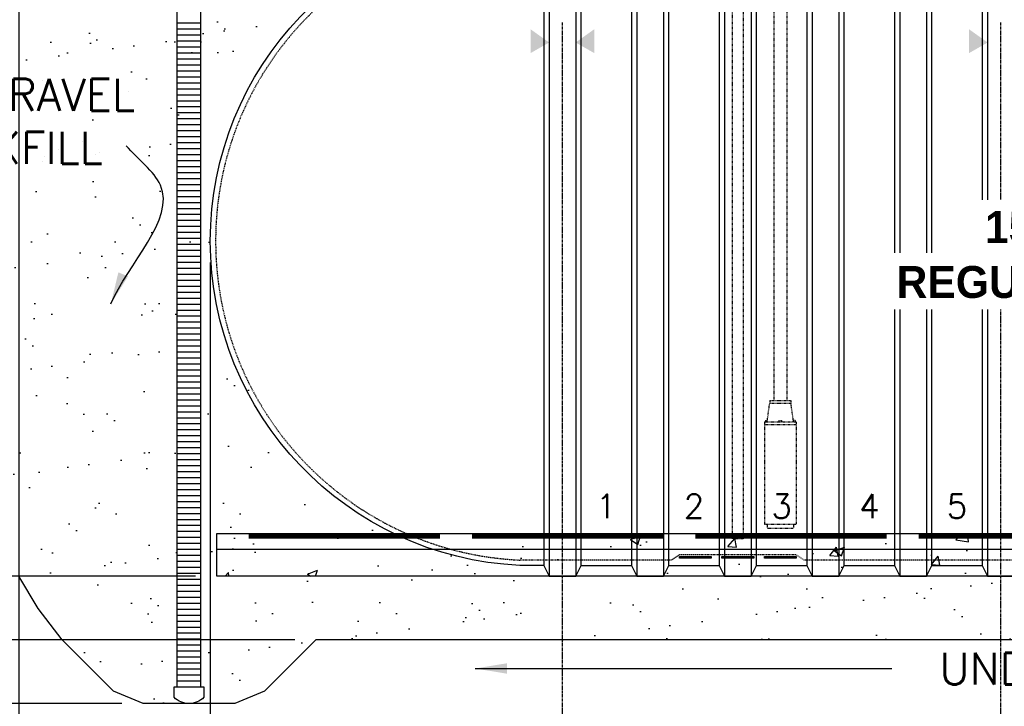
# Model space of a CAD drawing. Extents: x -169 to 6736, y -208 to 3022.
# Tile 493 of 656: x 5827 to 6013, y 203 to 332. Entities that reach past the tile are written whole.
import ezdxf
from ezdxf.enums import TextEntityAlignment as Align

# ---------------------------------------------------------------- set-up
doc = ezdxf.new("R2010")
doc.units = 0
doc.header["$MEASUREMENT"] = 0
doc.header["$PDSIZE"] = 1
for name, pattern in [('CENTER1', [0.6625, 0.5, -0.075, 0.0125, -0.075]), ('HIDDEN3', [0.1875, 0.125, -0.0625]), ('HIDDEN5', [0.05, 0.025, -0.025])]:
    doc.linetypes.add(name, pattern=pattern)
doc.layers.get('DEFPOINTS').update_dxf_attribs({"linetype": 'CONTINUOUS'})
for name, color, linetype in [('CENTERLINE', 3, 'CENTER1'), ('CONCRETE-HATCH', 2, 'CONTINUOUS'), ('DIM', 3, 'CONTINUOUS'), ('GALV-2-PIPE', 3, 'CONTINUOUS'), ('PEAGRAVEL-HATCH', 3, 'CONTINUOUS'), ('PVC-4', 4, 'CONTINUOUS'), ('PVC-4-HATCH', 7, 'CONTINUOUS'), ('SUB-PUMP', 4, 'CONTINUOUS'), ('TANK-ANCHOR', 4, 'CONTINUOUS'), ('TANK-DESCRIPTION', 3, 'CONTINUOUS'), ('TANK-HOLE', 5, 'CONTINUOUS'), ('TANK-UST', 5, 'CONTINUOUS'), ('TANK-UST-RIB', 7, 'CONTINUOUS'), ('TANK-UST-RIB-NO.', 7, 'CONTINUOUS'), ('TEXT', 3, 'CONTINUOUS')]:
    doc.layers.add(name, color=color, linetype=linetype)
doc.styles.add('BOLD', font='bold', dxfattribs={"height": 7.2})
doc.styles.add('SIMPLEX', font='simplex')
doc.dimstyles.new('DIM64', dxfattribs={"dimscale": 64, "dimtxt": 0.09375, "dimasz": 0.09375, "dimexe": 0.0625, "dimexo": 0.0625, "dimgap": 0.046875, "dimtad": 1, "dimdec": 4, "dimzin": 3, "dimdsep": 46, "dimlunit": 4, "dimtxsty": 'SIMPLEX', "dimcen": 0, "dimclrd": 256, "dimclre": 256, "dimclrt": 256, "dimadec": 0, "dimazin": 0, "dimtfac": 1, "dimtdec": 4, "dimtmove": 0, "dimatfit": 3, "dimfxl": 1, "dimfrac": 2, "dimtolj": 1, "dimtzin": 0, "dimarcsym": 0})

# ---------------------------------------------------------------- blocks, each defined once
blk = doc.blocks.new('*D73')
at = {"layer": 'DEFPOINTS', "color": 0, "transparency": 16777216}
for p in [(5863.15, 290.52), (5929.4, 173.52), (5929.4, 173.52)]:
    blk.add_point(p, dxfattribs=at)
at = {"layer": 'DIM', "lineweight": -2, "transparency": 16777216}
blk.add_line((5869.15, 173.52), (5923.4, 173.52), dxfattribs=at)
at = {"layer": 'DIM', "transparency": 16777216}
for points in [[(5869.15, 174.52), (5869.15, 172.52), (5863.15, 173.52)], [(5923.4, 174.52), (5923.4, 172.52), (5929.4, 173.52)]]:
    blk.add_solid(points, dxfattribs=at)
at = {"layer": 'DIM', "transparency": 16777216, "insert": (5896.31, 180.21), "char_height": 6, "attachment_point": 5, "style": 'SIMPLEX'}
blk.add_mtext('\\A1;5\'-6 1/4"', dxfattribs=at)
blk = doc.blocks.new('*D74')
at = {"layer": 'DEFPOINTS', "color": 0, "transparency": 16777216}
for p in [(5863.15, 290.52), (6213.65, 290.52), (5863.15, 155.02)]:
    blk.add_point(p, dxfattribs=at)
at = {"layer": 'DIM', "lineweight": -2, "transparency": 16777216}
for p, q in [((5863.15, 286.52), (5863.15, 151.02)), ((6213.65, 286.52), (6213.65, 151.02)), ((6207.65, 155.02), (5869.15, 155.02))]:
    blk.add_line(p, q, dxfattribs=at)
at = {"layer": 'DIM', "transparency": 16777216}
for points in [[(5869.15, 156.02), (5869.15, 154.02), (5863.15, 155.02)], [(6207.65, 156.02), (6207.65, 154.02), (6213.65, 155.02)]]:
    blk.add_solid(points, dxfattribs=at)
at = {"layer": 'DIM', "transparency": 16777216, "insert": (6038.4, 162.59), "char_height": 6, "attachment_point": 5, "style": 'SIMPLEX'}
blk.add_mtext('\\A1;29\'-2 1/2" (F.V. TANK LENGTH)', dxfattribs=at)
blk = doc.blocks.new('*D71')
at = {"layer": 'DEFPOINTS', "color": 0, "transparency": 16777216}
for p in [(5827.15, 410.01), (6443.91, 410.01), (5827.15, 136.52)]:
    blk.add_point(p, dxfattribs=at)
at = {"layer": 'DIM', "lineweight": -2, "transparency": 16777216}
for p, q in [((5827.15, 406.01), (5827.15, 132.52)), ((6443.91, 406.01), (6443.91, 132.52)), ((6437.91, 136.52), (5833.15, 136.52))]:
    blk.add_line(p, q, dxfattribs=at)
at = {"layer": 'DIM', "transparency": 16777216}
for points in [[(5833.15, 137.52), (5833.15, 135.52), (5827.15, 136.52)], [(6437.91, 137.52), (6437.91, 135.52), (6443.91, 136.52)]]:
    blk.add_solid(points, dxfattribs=at)
at = {"layer": 'DIM', "transparency": 16777216, "insert": (6135.53, 144.09), "char_height": 6, "attachment_point": 5, "style": 'SIMPLEX'}
blk.add_mtext('\\A1;51\'-4 3/4" (F.V. TANK SLAB)', dxfattribs=at)
blk = doc.blocks.new('*D72')
at = {"layer": 'DEFPOINTS', "color": 0, "transparency": 16777216}
for p in [(5827.15, 414.01), (5827.15, 155.02), (5863.15, 155.02)]:
    blk.add_point(p, dxfattribs=at)
at = {"layer": 'DIM', "lineweight": -2, "transparency": 16777216}
for p, q in [((5827.15, 410.01), (5827.15, 151.02)), ((5857.15, 155.02), (5833.15, 155.02))]:
    blk.add_line(p, q, dxfattribs=at)
at = {"layer": 'DIM', "transparency": 16777216}
for points in [[(5833.15, 156.02), (5833.15, 154.02), (5827.15, 155.02)], [(5857.15, 156.02), (5857.15, 154.02), (5863.15, 155.02)]]:
    blk.add_solid(points, dxfattribs=at)
at = {"layer": 'DIM', "transparency": 16777216, "insert": (5845.15, 161.59), "char_height": 6, "attachment_point": 5, "style": 'SIMPLEX'}
blk.add_mtext('\\A1;3\'-0"', dxfattribs=at)
blk = doc.blocks.new('*D45')
at = {"layer": 'DEFPOINTS', "color": 0, "transparency": 16777216}
for p in [(5662.27, 353.52), (5926.9, 353.52), (5864.4, 227.52)]:
    blk.add_point(p, dxfattribs=at)
at = {"layer": 'DIM', "lineweight": -2, "transparency": 16777216}
for p, q in [((5922.9, 353.52), (5658.27, 353.52)), ((5662.27, 233.52), (5662.27, 347.52)), ((5860.4, 227.52), (5658.27, 227.52))]:
    blk.add_line(p, q, dxfattribs=at)
at = {"layer": 'DIM', "transparency": 16777216}
for points in [[(5661.27, 347.52), (5663.27, 347.52), (5662.27, 353.52)], [(5661.27, 233.52), (5663.27, 233.52), (5662.27, 227.52)]]:
    blk.add_solid(points, dxfattribs=at)
at = {"layer": 'DIM', "transparency": 16777216, "insert": (5654.7, 290.52), "char_height": 6, "attachment_point": 5, "rotation": 90, "style": 'SIMPLEX'}
blk.add_mtext('\\A1;10\'-6" O.D. (F.V.)', dxfattribs=at)
blk = doc.blocks.new('*D46')
at = {"layer": 'DEFPOINTS', "color": 0, "transparency": 16777216}
for p in [(5864.4, 227.52), (5662.27, 203.53), (5850.53, 203.53)]:
    blk.add_point(p, dxfattribs=at)
at = {"layer": 'DIM', "lineweight": -2, "transparency": 16777216}
for p, q in [((5860.4, 227.52), (5658.27, 227.52)), ((5662.27, 221.52), (5662.27, 209.53)), ((5846.53, 203.53), (5658.27, 203.53))]:
    blk.add_line(p, q, dxfattribs=at)
at = {"layer": 'DIM', "transparency": 16777216}
for points in [[(5661.27, 221.52), (5663.27, 221.52), (5662.27, 227.52)], [(5661.27, 209.53), (5663.27, 209.53), (5662.27, 203.53)]]:
    blk.add_solid(points, dxfattribs=at)
at = {"layer": 'DIM', "transparency": 16777216, "insert": (5655.7, 215.52), "char_height": 6, "attachment_point": 5, "rotation": 90, "style": 'SIMPLEX'}
blk.add_mtext("\\A1;2'", dxfattribs=at)
blk = doc.blocks.new('*D48')
at = {"layer": 'DEFPOINTS', "color": 0, "transparency": 16777216}
for p in [(5680.77, 227.52), (5864.4, 227.52), (5883.04, 215.52)]:
    blk.add_point(p, dxfattribs=at)
at = {"layer": 'TEXT', "lineweight": -2, "transparency": 16777216}
for p, q in [((5680.77, 233.52), (5680.77, 239.52)), ((5860.4, 227.52), (5676.77, 227.52)), ((5680.77, 215.52), (5680.77, 227.52)), ((5879.04, 215.52), (5676.77, 215.52)), ((5680.77, 209.52), (5680.77, 203.52))]:
    blk.add_line(p, q, dxfattribs=at)
at = {"layer": 'TEXT', "transparency": 16777216}
for points in [[(5679.77, 233.52), (5681.77, 233.52), (5680.77, 227.52)], [(5679.77, 209.52), (5681.77, 209.52), (5680.77, 215.52)]]:
    blk.add_solid(points, dxfattribs=at)
at = {"layer": 'TEXT', "transparency": 16777216, "insert": (5674.2, 221.52), "char_height": 6, "attachment_point": 5, "rotation": 90, "style": 'SIMPLEX'}
blk.add_mtext("\\A1;1'", dxfattribs=at)
blk = doc.blocks.new('*D43')
at = {"layer": 'DEFPOINTS', "color": 0, "transparency": 16777216}
for p in [(5863.15, 286.52), (5864.4, 100.02), (5864.4, 71.77)]:
    blk.add_point(p, dxfattribs=at)
at = {"layer": 'DIM', "lineweight": -2, "transparency": 16777216}
for p, q in [((5863.15, 282.52), (5863.15, 67.77)), ((5864.4, 96.02), (5864.4, 67.77)), ((5857.15, 71.77), (5815.15, 71.77)), ((5864.4, 71.77), (5863.15, 71.77)), ((5870.4, 71.77), (5876.4, 71.77))]:
    blk.add_line(p, q, dxfattribs=at)
at = {"layer": 'DIM', "transparency": 16777216}
for points in [[(5857.15, 72.77), (5857.15, 70.77), (5863.15, 71.77)], [(5870.4, 72.77), (5870.4, 70.77), (5864.4, 71.77)]]:
    blk.add_solid(points, dxfattribs=at)
at = {"layer": 'DIM', "transparency": 16777216, "insert": (5832.58, 79.34), "char_height": 6, "attachment_point": 5, "style": 'SIMPLEX'}
blk.add_mtext('\\A1;1 1/4"', dxfattribs=at)

msp = doc.modelspace()

# ---------------------------------------------------------------- hatches: boundary and pattern name
at = {"layer": 'CONCRETE-HATCH', "linetype": 'Continuous'}
h = msp.add_hatch(dxfattribs=at)
h.set_pattern_fill('AR-CONC', color=256, scale=2.67, style=0)
h.set_pattern_definition([(50, (5699.699, -1008.733), (19.15085, -1.67548), [2.0025, -22.0275]), (355, (5699.699, -1008.733), (-3.70466, 20.08353), [1.602, -17.622]), (100.4514, (5701.295, -1008.873), (15.4462, 18.40804), [1.70186, -18.7205]), (46.1842, (5699.699, -1003.393), (28.49534, -4.41936), [3.00375, -33.04125]), (96.6356, (5702.073, -1003.76), (24.9555, 26.00895), [2.5528, -28.08074]), (351.1842, (5699.7, -1003.393), (24.9555, 26.009), [2.403, -26.433]), (21, (5702.369, -1004.728), (15.93742, -10.74992), [2.0025, -22.0275]), (326, (5702.369, -1004.728), (6.49652, 19.3615), [1.602, -17.622]), (71.4514, (5703.697, -1005.624), (22.43394, 8.61156), [1.70186, -18.7205]), (37.5, (5699.699, -1008.733), (0.324668, 8.888266), [0, -17.4084, 0, -17.889, 0, -17.68875]), (7.5, (5699.699, -1008.733), (7.02396, 10.53079), [0, -10.1994, 0, -17.0079, 0, -6.74175]), (327.5, (5693.7446, -1008.733), (14.25306, -0.602215), [0, -6.675, 0, -20.826, 0, -27.6345]), (317.5, (5691.075, -1008.733), (15.57107, 2.6728), [0, -8.6775, 0, -13.8306, 0, -19.6245])])
h.paths.add_polyline_path([(6038.40422, 227.51592), (5864.40422, 227.51592), (5864.40422, 235.51592), (6038.40422, 235.51592)])
at = {"layer": 'PEAGRAVEL-HATCH'}
h = msp.add_hatch(dxfattribs=at)
h.set_pattern_fill('AR-SAND', color=256, scale=7.5, style=0)
h.set_pattern_definition([(37.5, (5714.334, 290.116), (-0.47245, 14.4512), [0, -11.4, 0, -12.75, 0, -12.1875]), (7.5, (5714.334, 290.116), (13.2733, 21.166), [0, -6.15, 0, -10.275, 0, -3.9375]), (327.5, (5705.109, 290.116), (23.3561, 0.04244), [0, -3.75, 0, -13.5, 0, -17.625]), (317.5, (5705.11, 290.116), (22.546, 6.5826), [0, -1.875, 0, -8.85, 0, -10.125])])
h.paths.add_polyline_path([(5850.2834, 413.60771), (5830.71794, 413.60771), (5830.71794, 417.60771), (5714.33434, 417.60771), (5765.55467, 362.26667), (5768.71665, 357.5363), (5769.75337, 353.85713), (5771.36028, 349.65237), (5773.43372, 344.922), (5775.55899, 339.14045), (5778.20262, 330.73092), (5780.79441, 325.47496), (5783.07672, 321.32573), (5783.9564, 319.16781), (5784.99312, 316.53983), (5786.60003, 313.91185), (5789.24366, 308.65589), (5790.79873, 304.45112), (5792.72138, 299.2964), (5794.61016, 293.47182), (5795.93221, 290.70443), (5796.17375, 290.11627), (5860.46794, 290.11627), (5860.46794, 381.67021), (5850.2834, 381.67021)])
h.paths.add_polyline_path([(5798.90905, 303.14401), (5857.90905, 303.14401), (5857.90905, 322.14401), (5798.90905, 322.14401)], flags=24)
h = msp.add_hatch(dxfattribs=at)
h.set_pattern_fill('AR-SAND', color=256, scale=7.5, style=0)
h.set_pattern_definition([(37.5, (5859.37, 290.387), (-0.4725, 14.4512), [0, -11.4, 0, -12.75, 0, -12.1875]), (7.5, (5859.37, 290.387), (13.2733, 21.166), [0, -6.15, 0, -10.275, 0, -3.9375]), (327.5, (5850.145, 290.387), (23.356, 0.0424), [0, -3.75, 0, -13.5, 0, -17.625]), (317.5, (5850.145, 290.387), (22.546, 6.5826), [0, -1.875, 0, -8.85, 0, -10.125])])
h.paths.add_polyline_path([(5919.33441, 351.38686), (5923.87043, 351.38686), (5924.87043, 353.38686), (5859.37043, 353.38686), (5859.37043, 290.38686), (5861.12043, 290.38686, -0.400591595)])
h = msp.add_hatch(dxfattribs=at)
h.set_pattern_fill('AR-SAND', color=256, scale=7.5, style=0)
h.set_pattern_definition([(37.5, (5793.525, 203.502), (-0.47245, 14.4512), [0, -11.4, 0, -12.75, 0, -12.1875]), (7.5, (5793.525, 203.502), (13.2733, 21.166), [0, -6.15, 0, -10.275, 0, -3.9375]), (327.5, (5784.3, 203.502), (23.3561, 0.0424), [0, -3.75, 0, -13.5, 0, -17.625]), (317.5, (5784.3, 203.502), (22.546, 6.5826), [0, -1.875, 0, -8.85, 0, -10.125])])
h.paths.add_polyline_path([(5857.81925, 290.48988), (5793.52506, 290.48988), (5794.99238, 286.91693), (5796.368, 283.57637), (5798.88984, 278.73085), (5802.35308, 271.67465), (5806.83703, 264.10669), (5808.67705, 260.11154), (5811.26885, 254.85558), (5812.3574, 252.2276), (5816.55069, 244.87151), (5821.27317, 236.98532), (5828.06925, 227.48988), (5831.70957, 221.36299), (5836.18697, 215.4946), (5845.84383, 205.83775), (5851.44202, 203.50196), (5860.06925, 203.50196, -0.201565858), (5857.25675, 204.68378), (5857.25675, 206.65253), (5857.81925, 206.65253)])
h.paths.add_polyline_path([(5864.06925, 290.48988), (5862.31925, 290.48988), (5862.31925, 206.65253), (5862.88175, 206.65253), (5862.88175, 204.68378, -0.201565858), (5860.06925, 203.50196), (5868.69648, 203.50196), (5874.29468, 205.83775), (5883.95154, 215.4946), (5930.31925, 215.49459), (5930.31925, 227.48988), (5927.81925, 227.48988), (5872.81925, 227.48988), (5872.81925, 235.48988), (5898.60033, 235.48988, -0.287899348)])
h = msp.add_hatch(dxfattribs=at)
h.set_pattern_fill('AR-SAND', color=256, scale=7.5, style=0)
h.set_pattern_definition([(37.5, (5929.404, 215.52), (-0.47245, 14.4512), [0, -11.4, 0, -12.75, 0, -12.1875]), (7.5, (5929.404, 215.52), (13.2733, 21.1661), [0, -6.15, 0, -10.275, 0, -3.9375]), (327.5, (5920.179, 215.52), (23.35606, 0.04244), [0, -3.75, 0, -13.5, 0, -17.625]), (317.5, (5920.18, 215.52), (22.546, 6.5826), [0, -1.875, 0, -8.85, 0, -10.125])])
h.paths.add_polyline_path([(6011.90422, 227.51592), (5929.40422, 227.51592), (5929.40422, 215.52063), (6011.90422, 215.5206)])
h.paths.add_polyline_path([(6028.40422, 227.51592), (6011.90422, 227.51592), (6011.90422, 215.5206), (6028.40422, 215.52059)])
h.paths.add_polyline_path([(6048.40422, 227.51592), (6038.40422, 227.51592), (6028.40422, 227.51592), (6028.40422, 215.52059), (6048.40422, 215.52059)])
h.paths.add_polyline_path([(6147.40422, 227.51592), (6048.40422, 227.51592), (6048.40422, 215.52059), (6147.40422, 215.52055)])

# ---------------------------------------------------------------- linework, layer by layer
at = {"layer": 'CENTERLINE'}
for p, q in [((5929.40422, 169.51592), (5929.40422, 331.64268)), ((6011.90422, 169.51592), (6011.90422, 331.64268))]:
    msp.add_line(p, q, dxfattribs=at)
at = {"layer": 'GALV-2-PIPE', "color": 1, "linetype": 'HIDDEN5'}
msp.add_lwpolyline([(5963.41041, 234.51592), (5961.41041, 234.51592), (5961.41041, 358.24325), (5963.41041, 358.24325), (5963.41041, 234.51592)], dxfattribs=at)
at = {"layer": 'PVC-4'}
for p, q in [((5856.90422, 206.67857), (5856.90422, 409.83827)), ((5861.40422, 206.67857), (5861.40422, 409.83827))]:
    msp.add_line(p, q, dxfattribs=at)
msp.add_lwpolyline([(5861.96672, 204.70982, -0.420204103), (5856.34172, 204.70982), (5856.34172, 206.67857), (5861.96672, 206.67857)], format="xyb", close=True, dxfattribs=at)
at = {"layer": 'PVC-4-HATCH', "linetype": 'Continuous'}
for points in [[(5856.90422, 331.55357), (5861.40422, 331.55357)], [(5856.90422, 330.42857), (5861.40422, 330.42857)], [(5856.90422, 329.30357), (5861.40422, 329.30357)], [(5856.90422, 328.17857), (5861.40422, 328.17857)], [(5856.90422, 327.05357), (5861.40422, 327.05357)], [(5856.90422, 325.92857), (5861.40422, 325.92857)], [(5856.90422, 324.80357), (5861.40422, 324.80357)], [(5856.90422, 323.67857), (5861.40422, 323.67857)], [(5856.90422, 322.55357), (5861.40422, 322.55357)], [(5856.90422, 321.42857), (5861.40422, 321.42857)], [(5856.90422, 320.30357), (5861.40422, 320.30357)], [(5856.90422, 319.17857), (5861.40422, 319.17857)], [(5856.90422, 318.05357), (5861.40422, 318.05357)], [(5856.90422, 316.92857), (5861.40422, 316.92857)], [(5856.90422, 315.80357), (5861.40422, 315.80357)], [(5856.90422, 314.67857), (5861.40422, 314.67857)], [(5856.90422, 313.55357), (5861.40422, 313.55357)], [(5856.90422, 312.42857), (5861.40422, 312.42857)], [(5856.90422, 311.30357), (5861.40422, 311.30357)], [(5856.90422, 310.17857), (5861.40422, 310.17857)], [(5856.90422, 309.05357), (5861.40422, 309.05357)], [(5856.90422, 307.92857), (5861.40422, 307.92857)], [(5856.90422, 306.80357), (5861.40422, 306.80357)], [(5856.90422, 305.67857), (5861.40422, 305.67857)], [(5856.90422, 304.55357), (5861.40422, 304.55357)], [(5856.90422, 303.42857), (5861.40422, 303.42857)], [(5856.90422, 302.30357), (5861.40422, 302.30357)], [(5856.90422, 301.17857), (5861.40422, 301.17857)], [(5856.90422, 300.05357), (5861.40422, 300.05357)], [(5856.90422, 298.92857), (5861.40422, 298.92857)], [(5856.90422, 297.80357), (5861.40422, 297.80357)], [(5856.90422, 296.67857), (5861.40422, 296.67857)], [(5856.90422, 295.55357), (5861.40422, 295.55357)], [(5856.90422, 294.42857), (5861.40422, 294.42857)], [(5856.90422, 293.30357), (5861.40422, 293.30357)], [(5856.90422, 292.17857), (5861.40422, 292.17857)], [(5856.90422, 291.05357), (5861.40422, 291.05357)], [(5856.90422, 289.92857), (5861.40422, 289.92857)], [(5856.90422, 288.80357), (5861.40422, 288.80357)], [(5856.90422, 287.67857), (5861.40422, 287.67857)], [(5856.90422, 286.55357), (5861.40422, 286.55357)], [(5856.90422, 285.42857), (5861.40422, 285.42857)], [(5856.90422, 284.30357), (5861.40422, 284.30357)], [(5856.90422, 283.17857), (5861.40422, 283.17857)], [(5856.90422, 282.05357), (5861.40422, 282.05357)], [(5856.90422, 280.92857), (5861.40422, 280.92857)], [(5856.90422, 279.80357), (5861.40422, 279.80357)], [(5856.90422, 278.67857), (5861.40422, 278.67857)], [(5856.90422, 277.55357), (5861.40422, 277.55357)], [(5856.90422, 276.42857), (5861.40422, 276.42857)], [(5856.90422, 275.30357), (5861.40422, 275.30357)], [(5856.90422, 274.17857), (5861.40422, 274.17857)], [(5856.90422, 273.05357), (5861.40422, 273.05357)], [(5856.90422, 271.92857), (5861.40422, 271.92857)], [(5856.90422, 270.80357), (5861.40422, 270.80357)], [(5856.90422, 269.67857), (5861.40422, 269.67857)], [(5856.90422, 268.55357), (5861.40422, 268.55357)], [(5856.90422, 267.42857), (5861.40422, 267.42857)], [(5856.90422, 266.30357), (5861.40422, 266.30357)], [(5856.90422, 265.17857), (5861.40422, 265.17857)], [(5856.90422, 264.05357), (5861.40422, 264.05357)], [(5856.90422, 262.92857), (5861.40422, 262.92857)], [(5856.90422, 261.80357), (5861.40422, 261.80357)], [(5856.90422, 260.67857), (5861.40422, 260.67857)], [(5856.90422, 259.55357), (5861.40422, 259.55357)], [(5856.90422, 258.42857), (5861.40422, 258.42857)], [(5856.90422, 257.30357), (5861.40422, 257.30357)], [(5856.90422, 256.17857), (5861.40422, 256.17857)], [(5856.90422, 255.05357), (5861.40422, 255.05357)], [(5856.90422, 253.92857), (5861.40422, 253.92857)], [(5856.90422, 252.80357), (5861.40422, 252.80357)], [(5856.90422, 251.67857), (5861.40422, 251.67857)], [(5856.90422, 250.55357), (5861.40422, 250.55357)], [(5856.90422, 249.42857), (5861.40422, 249.42857)], [(5856.90422, 248.30357), (5861.40422, 248.30357)], [(5856.90422, 247.17857), (5861.40422, 247.17857)], [(5856.90422, 246.05357), (5861.40422, 246.05357)], [(5856.90422, 244.92857), (5861.40422, 244.92857)], [(5856.90422, 243.80357), (5861.40422, 243.80357)], [(5856.90422, 242.67857), (5861.40422, 242.67857)], [(5856.90422, 241.55357), (5861.40422, 241.55357)], [(5856.90422, 240.42857), (5861.40422, 240.42857)], [(5856.90422, 239.30357), (5861.40422, 239.30357)], [(5856.90422, 238.17857), (5861.40422, 238.17857)], [(5856.90422, 237.05357), (5861.40422, 237.05357)], [(5856.90422, 235.92857), (5861.40422, 235.92857)], [(5856.90422, 234.80357), (5861.40422, 234.80357)], [(5856.90422, 233.67857), (5861.40422, 233.67857)], [(5856.90422, 232.55357), (5861.40422, 232.55357)], [(5856.90422, 231.42857), (5861.40422, 231.42857)], [(5856.90422, 230.30357), (5861.40422, 230.30357)], [(5856.90422, 229.17857), (5861.40422, 229.17857)], [(5856.90422, 228.05357), (5861.40422, 228.05357)], [(5856.90422, 226.92857), (5861.40422, 226.92857)], [(5856.90422, 225.80357), (5861.40422, 225.80357)], [(5856.90422, 224.67857), (5861.40422, 224.67857)], [(5856.90422, 223.55357), (5861.40422, 223.55357)], [(5856.90422, 222.42857), (5861.40422, 222.42857)], [(5856.90422, 221.30357), (5861.40422, 221.30357)], [(5856.90422, 220.17857), (5861.40422, 220.17857)], [(5856.90422, 219.05357), (5861.40422, 219.05357)], [(5856.90422, 217.92857), (5861.40422, 217.92857)], [(5856.90422, 216.80357), (5861.40422, 216.80357)], [(5856.90422, 215.67857), (5861.40422, 215.67857)], [(5856.90422, 214.55357), (5861.40422, 214.55357)], [(5856.90422, 213.42857), (5861.40422, 213.42857)], [(5856.90422, 212.30357), (5861.40422, 212.30357)], [(5856.90422, 211.17857), (5861.40422, 211.17857)], [(5856.90422, 210.05357), (5861.40422, 210.05357)], [(5856.90422, 208.92857), (5861.40422, 208.92857)], [(5856.90422, 207.80357), (5861.40422, 207.80357)]]:
    msp.add_lwpolyline(points, dxfattribs=at)
at = {"layer": 'SUB-PUMP', "color": 1, "linetype": 'HIDDEN5'}
for p, q in [((5969.15424, 381.88816), (5969.15424, 260.51592)), ((5971.65424, 381.88816), (5971.65424, 260.51592)), ((5967.91272, 256.51592), (5968.40422, 260.01592)), ((5968.40422, 260.51592), (5968.40422, 260.01592)), ((5968.40422, 260.51592), (5972.40422, 260.51592)), ((5968.40422, 260.01592), (5972.40422, 260.01592)), ((5972.40422, 260.51592), (5972.40422, 260.01592)), ((5972.89573, 256.51592), (5972.40422, 260.01592)), ((5967.41272, 256.51592), (5973.39573, 256.51592)), ((5967.41272, 256.51592), (5967.41272, 237.26592)), ((5967.41272, 256.01592), (5973.39573, 256.01592)), ((5967.59563, 256.76592), (5967.93337, 256.76592)), ((5967.59563, 256.76592), (5967.59563, 256.51592)), ((5970.15422, 256.76592), (5970.65422, 256.76592)), ((5970.15422, 256.76592), (5970.15422, 256.51592)), ((5970.65422, 256.76592), (5970.65422, 256.51592)), ((5973.21282, 256.76592), (5972.87507, 256.76592)), ((5973.21282, 256.76592), (5973.21282, 256.51592)), ((5973.39573, 256.51592), (5973.39573, 237.26592)), ((5967.41272, 237.26592), (5973.39573, 237.26592)), ((5967.91272, 237.26592), (5967.91272, 236.51592)), ((5972.89573, 237.26592), (5972.89573, 236.51592)), ((5967.91272, 236.51592), (5972.89573, 236.51592))]:
    msp.add_line(p, q, dxfattribs=at)
at = {"layer": 'TANK-ANCHOR', "color": 1}
msp.add_line((6038.40422, 232.51592), (5864.40422, 232.51592), dxfattribs=at)
at = {"layer": 'TANK-ANCHOR'}
msp.add_lwpolyline([(6038.40422, 227.51592), (5864.40422, 227.51592), (5864.40422, 235.51592), (6038.40422, 235.51592)], close=True, dxfattribs=at)
at = {"layer": 'TANK-ANCHOR', "color": 3, "const_width": 1}
for points in [[(5870.40422, 235.01592), (5906.40422, 235.01592)], [(5912.40422, 235.01592), (5948.40422, 235.01592)], [(5954.40422, 235.01592), (5990.40422, 235.01592)], [(5996.40422, 235.01592), (6032.40422, 235.01592)]]:
    msp.add_lwpolyline(points, dxfattribs=at)
at = {"layer": 'TANK-HOLE', "linetype": 'Continuous'}
msp.add_lwpolyline([(6432.64371, 215.52046), (5883.03651, 215.52064), (5873.37965, 205.86379), (5867.78145, 203.528), (5850.52699, 203.528), (5844.9288, 205.86379), (5835.27194, 215.52064), (5830.79454, 221.38903), (5827.15422, 227.51592)], dxfattribs=at)
at = {"layer": 'TANK-UST'}
for p, q in [((5932.90422, 229.51592), (5942.40422, 229.51592)), ((5949.40422, 229.51592), (5958.90422, 229.51592)), ((5965.90422, 229.51592), (5975.40422, 229.51592)), ((5982.40422, 229.51592), (5991.90422, 229.51592)), ((5998.90422, 229.51592), (6008.40422, 229.51592))]:
    msp.add_line(p, q, dxfattribs=at)
msp.add_lwpolyline([(5925.90422, 229.51592), (5921.38756, 229.51592, -0.954644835), (5921.38756, 351.51592), (5925.90422, 351.51592)], format="xyb", dxfattribs=at)
at = {"layer": 'TANK-UST', "color": 2, "linetype": 'HIDDEN3'}
msp.add_lwpolyline([(6093.90173, 230.51592), (6092.40173, 231.51592), (6086.40173, 231.51592), (6084.90173, 230.51592), (6077.90173, 230.51592), (6076.40173, 231.51592), (6070.40173, 231.51592), (6068.90173, 230.51592), (6024.69467, 230.51592), (6023.19467, 231.51592), (6017.19467, 231.51592), (6015.69467, 230.51592), (5974.90422, 230.51592), (5973.40422, 231.51592), (5951.40422, 231.51592), (5949.90422, 230.51592), (5925.88487, 230.51592), (5921.39167, 230.51592, -0.9539575), (5921.39167, 350.51592), (5925.88487, 350.51592), (6150.88487, 350.51592)], format="xyb", dxfattribs=at)
at = {"layer": 'TANK-UST', "color": 3}
for points in [[(5951.40422, 230.84925), (5951.40422, 231.18259), (5957.40422, 231.18259), (5957.40422, 230.84925)], [(5959.40422, 230.84925), (5959.40422, 231.18259), (5965.40422, 231.18259), (5965.40422, 230.84925)], [(5967.40422, 230.84925), (5967.40422, 231.18259), (5973.40422, 231.18259), (5973.40422, 230.84925)]]:
    msp.add_lwpolyline(points, close=True, dxfattribs=at)
at = {"layer": 'TANK-UST', "color": 1, "linetype": 'Continuous'}
for points in [[(5926.90422, 327.87124), (5923.40422, 325.87124), (5926.90422, 327.87124), (5923.40422, 330.37124)], [(5931.90422, 327.87124), (5935.40422, 325.87124), (5931.90422, 327.87124), (5935.40422, 330.37124)], [(6009.40422, 327.87124), (6005.90422, 325.87124), (6009.40422, 327.87124), (6005.90422, 330.37124)]]:
    msp.add_solid(points, dxfattribs=at)
at = {"layer": 'TANK-UST-RIB', "color": 7}
for p, q in [((5926.90422, 353.51592), (5926.90422, 227.51592)), ((5931.90422, 353.51592), (5931.90422, 227.51592)), ((5943.40422, 353.51592), (5943.40422, 227.51592)), ((5948.40422, 353.51592), (5948.40422, 227.51592)), ((5976.40422, 353.51592), (5976.40422, 227.51592)), ((5981.40422, 353.51592), (5981.40422, 227.51592)), ((5992.90422, 353.51592), (5992.90422, 227.51592)), ((5997.90422, 353.51592), (5997.90422, 227.51592)), ((6009.40422, 353.51592), (6009.40422, 227.51592)), ((5959.90422, 351.41114), (5959.90422, 227.51592)), ((5964.90422, 351.41114), (5964.90422, 227.51592))]:
    msp.add_line(p, q, dxfattribs=at)
at = {"layer": 'TANK-UST-RIB', "color": 5}
for points in [[(5926.90422, 227.51592), (5931.90422, 227.51592), (5932.90422, 229.51592), (5932.90422, 351.51592), (5931.90422, 353.51592), (5926.90422, 353.51592), (5925.90422, 351.51592), (5925.90422, 229.51592)], [(5943.40422, 227.51592), (5948.40422, 227.51592), (5949.40422, 229.51592), (5949.40422, 351.51592), (5948.40422, 353.51592), (5943.40422, 353.51592), (5942.40422, 351.51592), (5942.40422, 229.51592)], [(5976.40422, 227.51592), (5981.40422, 227.51592), (5982.40422, 229.51592), (5982.40422, 351.51592), (5981.40422, 353.51592), (5976.40422, 353.51592), (5975.40422, 351.51592), (5975.40422, 229.51592)], [(5992.90422, 227.51592), (5997.90422, 227.51592), (5998.90422, 229.51592), (5998.90422, 351.51592), (5997.90422, 353.51592), (5992.90422, 353.51592), (5991.90422, 351.51592), (5991.90422, 229.51592)], [(6009.40422, 227.51592), (6014.40422, 227.51592), (6015.40422, 229.51592), (6015.40422, 351.51592), (6014.40422, 353.51592), (6009.40422, 353.51592), (6008.40422, 351.51592), (6008.40422, 229.51592)], [(5959.90422, 227.51592), (5964.90422, 227.51592), (5965.90422, 229.51592), (5965.90422, 349.72364), (5964.90422, 351.41114), (5959.90422, 351.41114), (5958.90422, 349.72364), (5958.90422, 229.51592)]]:
    msp.add_lwpolyline(points, close=True, dxfattribs=at)

# ---------------------------------------------------------------- texts
at = {"layer": 'TANK-UST-RIB-NO.', "style": 'SIMPLEX'}
for s, p in [('1', (5937.65422, 240.65587)), ('2', (5954.15422, 240.65587)), ('3', (5970.65422, 240.65587)), ('4', (5987.15422, 240.65587)), ('5', (6003.65422, 240.65587))]:
    msp.add_text(s, height=4.5, dxfattribs=at).set_placement(p, align=Align.MIDDLE)
at = {"layer": 'TEXT', "style": 'SIMPLEX'}
msp.add_text('UNDISTURBED SOIL', height=6, dxfattribs=at).set_placement((6038.40422, 210.09924), align=Align.MIDDLE_CENTER)
at = {"layer": 'TEXT', "insert": (5824.84533, 313.04366), "char_height": 6, "width": 63.7671022, "attachment_point": 5, "style": 'SIMPLEX'}
msp.add_mtext('PEA GRAVEL BACKFILL', dxfattribs=at)

# ---------------------------------------------------------------- dimensions: what is measured, and where the dimension line sits
at = {"layer": 'DIM'}
dim = msp.add_linear_dim(base=(5827.15422, 155.01592), p1=(5863.15422, 155.01592), p2=(5827.15422, 414.00736), angle=180, dimstyle='DIM64', dxfattribs=at)
dim.commit()
dim.dimension.update_dxf_attribs({"geometry": '*D72', "text_midpoint": (5845.15422, 161.58735)})
for base, p1, p2, angle, text, picture, middle in [((5827.15422, 136.51592), (6443.9106, 410.00736), (5827.15422, 410.00736), 180, '<> (F.V. TANK SLAB)', '*D71', (6135.53241, 144.08735)), ((5662.26665, 353.51592), (5864.40422, 227.51592), (5926.90422, 353.51592), 90, '<> O.D. (F.V.)', '*D45', (5654.69522, 290.51592))]:
    dim = msp.add_linear_dim(base=base, p1=p1, p2=p2, angle=angle, text=text, dimstyle='DIM64', dxfattribs=at)
    dim.commit()
    dim.dimension.update_dxf_attribs({"geometry": picture, "text_midpoint": middle})
dim = msp.add_linear_dim(base=(5929.40422, 173.51592), p1=(5863.15422, 290.51592), p2=(5929.40422, 173.51592), dimstyle='DIM64', override={"dimse1": 1, "dimtmove": 1}, dxfattribs=at)
dim.commit()
dim.dimension.update_dxf_attribs({"geometry": '*D73', "text_midpoint": (5896.31203, 172.63531), "dimtype": 160})
dim = msp.add_linear_dim(base=(5863.15422, 155.01592), p1=(6213.65422, 290.51592), p2=(5863.15422, 290.51592), text='<> (F.V. TANK LENGTH)', dimstyle='DIM64', dxfattribs=at)
dim.commit()
dim.dimension.update_dxf_attribs({"geometry": '*D74', "text_midpoint": (6038.40422, 162.58735)})
dim = msp.add_linear_dim(base=(5864.40422, 71.76592), p1=(5863.15422, 286.51592), p2=(5864.40422, 100.01592), dimstyle='DIM64', dxfattribs=at)
dim.commit()
dim.dimension.update_dxf_attribs({"geometry": '*D43', "text_midpoint": (5832.5828, 71.76592), "dimtype": 160})
dim = msp.add_linear_dim(base=(5662.26665, 203.528), p1=(5864.40422, 227.51592), p2=(5850.52699, 203.528), angle=270, text="2'", dimstyle='DIM64', dxfattribs=at)
dim.commit()
dim.dimension.update_dxf_attribs({"geometry": '*D46', "text_midpoint": (5662.26665, 215.52196), "dimtype": 160})
at = {"layer": 'TEXT'}
dim = msp.add_linear_dim(base=(5680.76665, 227.51592), p1=(5883.03651, 215.52064), p2=(5864.40422, 227.51592), angle=90, text="1'", dimstyle='DIM64', dxfattribs=at)
dim.commit()
dim.dimension.update_dxf_attribs({"geometry": '*D48', "text_midpoint": (5680.76665, 221.51828), "dimtype": 160})

# ---------------------------------------------------------------- leaders
at = {"layer": 'TEXT', "path_type": 1}
msp.add_leader([(5844.45927, 278.72187), (5853.77382, 301.04496), (5847.34804, 308.43363)], dimstyle='DIM64', override={"dimgap": 0.0625, "dimtad": 0}, dxfattribs=at)
at = {"layer": 'TEXT'}
msp.add_leader([(5913.00348, 210.12663), (5991.4114, 210.12663)], dimstyle='DIM64', override={"dimgap": 0.0625, "dimtad": 0}, dxfattribs=at)

# ---------------------------------------------------------------- next in the draw order: wipeouts: each hides what was drawn before it
msp.add_wipeout([(6007.17508, 286.72772), (6072.23336, 286.72772), (6072.23336, 298.26414), (6007.17508, 298.26414)]).dxf.layer = 'TANK-DESCRIPTION'

# ---------------------------------------------------------------- next in the draw order: texts
at = {"layer": 'TANK-DESCRIPTION', "style": 'BOLD'}
msp.add_text(' 15,000 GALLON', height=6, dxfattribs=at).set_placement((6006.67508, 290.15507))

# ---------------------------------------------------------------- next in the draw order: wipeouts: each hides what was drawn before it
msp.add_wipeout([(5990.16356, 277.69185), (6090.36333, 277.69185), (6090.36333, 288.25507), (5990.16356, 288.25507)]).dxf.layer = 'TANK-DESCRIPTION'

# ---------------------------------------------------------------- next in the draw order: texts
msp.add_text('REGULAR UNLEADED #1', height=6, dxfattribs=at).set_placement((5992.27434, 279.82553))

doc.saveas('drawing.dxf')
